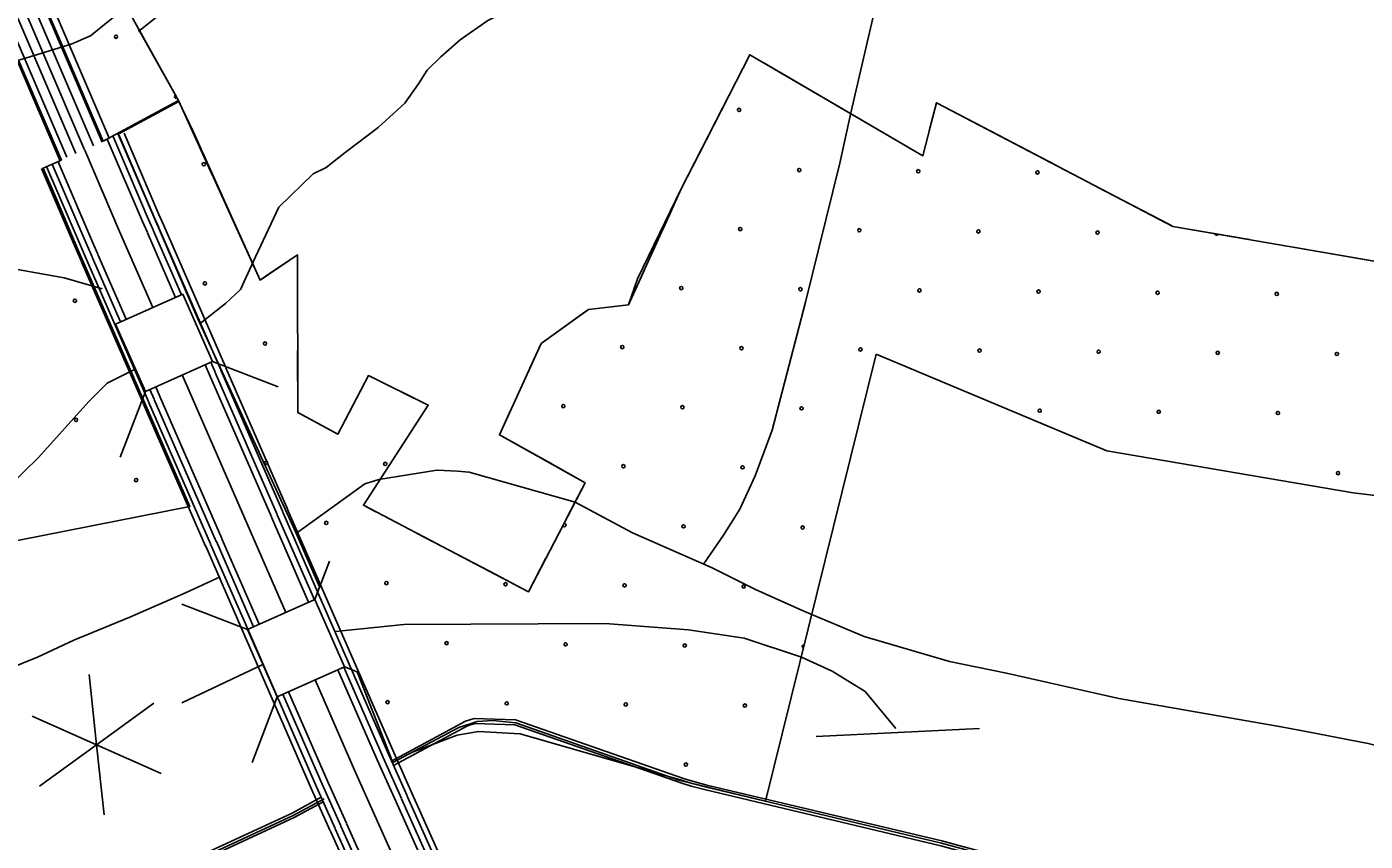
# Model space of a CAD drawing. Extents: x 1788175 to 1969470, y 584502 to 738744.
# Drawn here: x 1847041 to 1851363, y 674646 to 677275 of the extents above; entities that cross this region are included whole.
import ezdxf

# ---------------------------------------------------------------- set-up
doc = ezdxf.new("R2010")
doc.units = 0
for name, color, linetype in [('DESIGN - EROSION CONTROL - Devices', 7, 'Continuous'), ('DESIGN - SCRATCH - User 1', 7, 'Continuous'), ('DESIGN - TRAFFIC CONTROL PERMANENT - Signalization', 7, 'Continuous'), ('DESIGN - TRANSPORTATION - Text', 7, 'Continuous'), ('SURVEY - CENTERLINE - Preliminary Text', 7, 'Continuous'), ('SURVEY - CONTOURS - Index with Text', 7, 'Continuous'), ('SURVEY - DRAINAGE - Area Shapes', 7, 'Continuous'), ('SURVEY - DRAINAGE - Storm Sewer', 7, 'Continuous'), ('SURVEY - NON-TRANSPORTATION - Features Text', 7, 'Continuous'), ('SURVEY - TRANSPORTATION - Roads', 7, 'Continuous'), ('SURVEY - VEGETATION - Features with Text', 7, 'Continuous')]:
    doc.layers.add(name, color=color, linetype=linetype)

msp = doc.modelspace()

# ---------------------------------------------------------------- linework, layer by layer
at = {"layer": 'DESIGN - EROSION CONTROL - Devices'}
for centre in [(1847329, 677242.9), (1849340.9, 677006.5), (1847612.3, 676831.1), (1849535, 676812.4), (1849919.6, 676808.7), (1850304.2, 676804.9), (1849344.6, 676622), (1849729.2, 676618.2), (1850113.7, 676614.5), (1850498.3, 676610.8), (1847616, 676446.5), (1849154.2, 676431.6), (1849538.8, 676427.8), (1849923.3, 676424.1), (1850307.9, 676420.4), (1850692.4, 676416.6), (1847196.1, 676390.4), (1851077, 676412.9), (1847810.2, 676252.4), (1848963.8, 676241.2), (1849348.4, 676237.4), (1849732.9, 676233.7), (1850117.5, 676230), (1850502, 676226.2), (1850886.6, 676222.5), (1851271.1, 676218.8), (1848773.4, 676050.7), (1849158, 676047), (1849542.5, 676043.3), (1850311.6, 676035.8), (1850696.2, 676032.1), (1851080.7, 676028.3), (1847199.9, 676005.9), (1847813.9, 675867.8), (1848198.4, 675864.1), (1848967.6, 675856.6), (1849352.1, 675852.9), (1847394, 675811.7), (1851274.9, 675834.2), (1848008, 675673.7), (1849161.7, 675662.5), (1849546.2, 675658.7), (1848202.2, 675479.5), (1848586.7, 675475.8), (1848971.3, 675472), (1849355.8, 675468.3), (1848396.3, 675285.4), (1848780.9, 675281.6), (1849165.4, 675277.9), (1848205.9, 675095), (1848590.5, 675091.2), (1848975, 675087.5), (1849359.6, 675083.8), (1849169.2, 674893.4)]:
    msp.add_circle(centre, 5.28, dxfattribs=at)
for centre, start, end in [((1847523.2, 677048.8), 111.9325, 306.2706), ((1850882.9, 676607), 179.5498, 340.9316), ((1848777.1, 675666.2), 191.9262, 113.2641), ((1849550, 675274.2), 79.0575, 253.1218)]:
    msp.add_arc(centre, 5.28, start, end, dxfattribs=at)
at = {"layer": 'DESIGN - SCRATCH - User 1'}
for p, q in [((1847014.6, 677167.2), (1847153.2, 676844)), ((1847288, 676906), (1847530.5, 677037)), ((1847336, 676928.6), (1847532.1, 677033.5)), ((1848127.8, 675730.4), (1848661.2, 675451.5))]:
    msp.add_line(p, q, dxfattribs=at)
for points in [[(1843652.7, 686693.5), (1844449.6, 683929.6), (1844782.8, 682807.2), (1844827.2, 682640.5), (1844882.7, 682518.3), (1844982.7, 682296), (1845737.8, 680518), (1846270.9, 679284.5), (1846992.8, 677595.3), (1847288, 676906)], [(1847530.5, 677037), (1847128.2, 677759.7), (1846452.2, 679334.7), (1845673.2, 681145.5), (1845126.2, 682429.4), (1844995.4, 682752.5), (1844330.9, 684988.4), (1844200.1, 685428.9)], [(1848661.2, 675451.5), (1848843.7, 675803.4), (1848567.2, 675957.8), (1848702.2, 676252.6), (1848854.9, 676362.9), (1848983.7, 676377.4), (1849013.2, 676461.5), (1849153.7, 676751.5), (1849375.3, 677184.8), (1849933.9, 676858.4), (1849978, 677029.8)], [(1847532.1, 677033.5), (1847579.3, 676935.2), (1847794, 676457.3), (1847914.9, 676538.9), (1847915.7, 676029.8), (1848045.8, 675960.4)], [(1849978, 677029.8), (1850741.8, 676630.4), (1851417.5, 676514.2)], [(1848067, 675208.9), (1847970.5, 675426), (1847986.5, 675467.5), (1847911, 675640.6), (1847593, 676332.3), (1847336, 676928.6)], [(1847153.2, 676844), (1847093.4, 676819), (1847138.6, 676713.8), (1847206.1, 676556.2), (1847222.3, 676519.3), (1847567.9, 675726.9), (1846295.2, 675475.9), (1846157.7, 675466.6), (1845953.2, 675466), (1845850.1, 675449.3), (1845629.5, 675451.3), (1845629.1, 675451.3), (1845492.1, 675475.9), (1845106.2, 675562.6), (1844696.8, 675570.5), (1844232.2, 675412.9)], [(1851323.3, 675770.2), (1850528.5, 675906.1), (1849783.4, 676217.9), (1849426.2, 674775.4), (1849146.2, 674843.4), (1848619.7, 675028.1), (1848546.3, 675036.1), (1848494.8, 675032.6), (1848436.3, 675012.8), (1848222.4, 674900), (1848107.3, 675193.3), (1848067, 675208.9)], [(1848045.8, 675960.4), (1848144.1, 676149.2), (1848337, 676053.3), (1848127.8, 675730.4)], [(1856012.8, 674688.4), (1855384.9, 674692.2), (1855031.6, 674722.9), (1854789.8, 674736.8), (1854492.7, 674764.4), (1854506.5, 674916.6), (1854568.7, 675379.9), (1851323.3, 675770.2)]]:
    msp.add_lwpolyline(points, dxfattribs=at)
at = {"layer": 'DESIGN - TRAFFIC CONTROL PERMANENT - Signalization'}
for q in [(1847242.4, 675184.5), (1847450.9, 675091.8), (1847058, 675050.3), (1847082, 674823.4), (1847290.4, 674730.8), (1847474.9, 674865)]:
    msp.add_line((1847266.5, 674957.6), q, dxfattribs=at)
at = {"layer": 'DESIGN - TRANSPORTATION - Text'}
for points in [[(1849719.8, 677579.9), (1849462.8, 677541.9), (1849277.4, 677500.7), (1849140.1, 677473.3), (1849030.3, 677445.8), (1848865.5, 677404.6), (1848680.1, 677363.4), (1848597.8, 677329.1), (1848529.1, 677294.7), (1848439.8, 677233), (1848378.1, 677178), (1848333.4, 677135.1), (1848306, 677090.5), (1848261.3, 677028.7), (1848175.5, 676949.8), (1848069.1, 676869.1), (1848007.3, 676821), (1847966.1, 676800.4), (1847854.4, 676693.1), (1847778.9, 676532.9), (1847730.5, 676427), (1847682.2, 676381.7), (1847601.7, 676318.4)], [(1847078.2, 675885.1), (1847241.4, 676065), (1847300.7, 676124.4), (1847388.9, 676168.5)], [(1847078.2, 675885.1), (1847032.4, 675839.3), (1846970.6, 675777.5), (1846922.6, 675750), (1846867.7, 675722.6), (1846799, 675695.1), (1846661.7, 675681.4), (1846599.9, 675681.4), (1846455.7, 675667.6), (1846318.4, 675660.8), (1846201.7, 675660.8)], [(1848037.8, 675322.6), (1848258.8, 675346), (1848908.1, 675348.4), (1849177.8, 675328.2), (1849356.9, 675301.6), (1849542.3, 675239.7), (1849642, 675195.5), (1849748, 675129.1), (1849847.5, 675009.7)], [(1847803.6, 675216.6), (1847542, 675093)]]:
    msp.add_lwpolyline(points, dxfattribs=at)
at = {"layer": 'SURVEY - CENTERLINE - Preliminary Text'}
for points in [[(1847198.9, 676866), (1846188.7, 679221.7), (1845409.6, 681032.6), (1844861.4, 682319.4), (1844724.5, 682657.7), (1844056.1, 684906.6), (1843075.6, 688184.3), (1842457.9, 690212.8), (1842291.9, 690769)], [(1847227.4, 676878.2), (1846217.2, 679233.9), (1845438.1, 681044.8), (1844890, 682331.3), (1844753.8, 682667.9), (1844085.8, 684915.5), (1843105.3, 688193.3), (1842487.6, 690221.7), (1842321.6, 690778.1)], [(1847255.9, 676890.4), (1846245.7, 679246.1), (1845466.6, 681057), (1844918.7, 682343.2), (1844783.1, 682678.2), (1844115.5, 684924.3), (1843134.9, 688202.3), (1842517.3, 690230.7), (1842351.2, 690787.2)], [(1847284.4, 676902.6), (1846274.2, 679258.4), (1845495.1, 681069.2), (1844947.3, 682355.1), (1844812.3, 682688.5), (1844145.2, 684933.2), (1843164.6, 688211.2), (1842547, 690239.6), (1842380.8, 690796.3)], [(1847308.1, 676912.8), (1846297.8, 679268.5), (1845518.7, 681079.3), (1844971, 682365), (1844836.6, 682697), (1844169.9, 684940.5), (1843189.2, 688218.6), (1842571.6, 690247.1), (1842405.4, 690803.9)], [(1847147.7, 676844), (1846137.5, 679199.7), (1845358.4, 681010.7), (1844809.9, 682298.1), (1844671.8, 682639.3), (1844002.7, 684890.7), (1843022.2, 688168.2), (1842404.6, 690196.7), (1842238.7, 690752.6)], [(1847170.5, 676853.8), (1846160.3, 679209.4), (1845381.1, 681020.4), (1844832.8, 682307.5), (1844695.2, 682647.4), (1844026.4, 684897.8), (1843045.9, 688175.4), (1842428.2, 690203.9), (1842262.3, 690759.8)], [(1847430.2, 676610.9), (1847414.7, 676646.5), (1847300.9, 676911.9)], [(1847448.8, 676619), (1847433.3, 676654.5), (1847319.3, 676920.3)], [(1847467.1, 676627), (1847451.6, 676662.4), (1847339.3, 676924.5)], [(1847483.1, 676634), (1847467.7, 676669.4), (1847355.3, 676931.4)], [(1847447.7, 676368.8), (1847340.6, 676614.4), (1847228, 676876.8)], [(1847217.7, 676517.3), (1847201.5, 676554.3), (1847088.8, 676817.1)], [(1847233.7, 676524.2), (1847217.6, 676561.2), (1847105, 676823.9)], [(1847252.1, 676532.2), (1847236, 676569.2), (1847123.4, 676831.6)], [(1847270.3, 676541.2), (1847254.6, 676577.2), (1847142.1, 676839.4)], [(1847521.5, 676401.6), (1847430.5, 676610.1)], [(1847540, 676409.8), (1847449.1, 676618.2)], [(1847667.4, 676167.9), (1847467.5, 676626.2)], [(1847683.4, 676174.9), (1847483.5, 676633.2)], [(1847418, 676058.1), (1847218, 676516.4)], [(1847434, 676065.1), (1847234.1, 676523.4)], [(1847343.6, 676322.5), (1847252.4, 676531.4)], [(1847362.1, 676330.7), (1847270.6, 676540.4)], [(1847630.4, 676151.8), (1847616.5, 676183.8)], [(1847649, 676159.9), (1847635, 676192)], [(1847867.6, 675708.8), (1847667.7, 676167.1)], [(1847883.7, 675715.8), (1847683.8, 676174.1)], [(1847877.1, 675384.5), (1847542.7, 676151)], [(1847830.7, 675692.7), (1847630.8, 676151)], [(1847849.3, 675700.8), (1847649.4, 676159.1)], [(1847452.3, 676073.1), (1847438.6, 676104.7)], [(1847470.6, 676082.1), (1847457.1, 676112.9)], [(1847670.8, 675622.9), (1847470.9, 676081.2)], [(1847618.2, 675599), (1847418.3, 676057.3)], [(1847634.3, 675606), (1847434.4, 676064.3)], [(1847652.6, 675614), (1847452.7, 676072.3)], [(1847950.8, 675417.3), (1847831.1, 675691.8)], [(1847969.4, 675425.5), (1847849.7, 675700)], [(1847980.1, 675451), (1847868, 675708)], [(1847989, 675474.2), (1847884, 675715)], [(1847732.2, 675337.7), (1847618.6, 675598.2)], [(1847754.6, 675330.1), (1847634.6, 675605.2)], [(1847772.9, 675338.2), (1847653, 675613.2)], [(1847791.4, 675346.5), (1847671.2, 675622.1)], [(1848285, 674799.5), (1848225.6, 674932), (1847989, 675474.2)], [(1848269.1, 674792.3), (1848209.6, 674924.9), (1847980.1, 675451)], [(1847791.4, 675346.5), (1847791.4, 675346.5)], [(1848020.8, 674679.9), (1847960.4, 674814.6), (1847732.2, 675337.7)], [(1848036.8, 674687.1), (1847976.4, 674821.7), (1847754.6, 675330.1)], [(1848364.1, 674284.9), (1848098.9, 674875.9), (1847972.1, 675166.7)], [(1848232.3, 674775.8), (1848172.8, 674908.6), (1848045.8, 675199.5)], [(1848250.8, 674784.1), (1848191.3, 674916.8), (1848064.4, 675207.8)], [(1848073.2, 674704.4), (1848013.2, 674838), (1847886.4, 675128.7)], [(1848055, 674695.3), (1847994.7, 674829.8), (1847867.9, 675120.4)], [(1848455.9, 674327.1), (1848251.2, 674783.3)], [(1848474.1, 674335.3), (1848269.4, 674791.5)], [(1848490.1, 674342.4), (1848285.4, 674798.6)], [(1848437.4, 674318.8), (1848232.7, 674775)], [(1848260.1, 674238.3), (1848055.4, 674694.4)], [(1848278.2, 674247.4), (1848073.5, 674703.6)], [(1848225.9, 674222.9), (1848021.2, 674679.1)], [(1848241.9, 674230.1), (1848037.2, 674686.3)]]:
    msp.add_lwpolyline(points, dxfattribs=at)
at = {"layer": 'SURVEY - CONTOURS - Index with Text'}
for points in [[(1846544.6, 676546.3), (1846749.3, 676540.4), (1846969, 676499.2), (1847161.2, 676464.9), (1847283.8, 676428.8)], [(1848177.8, 675813.2), (1848365.2, 675843.9), (1848366.8, 675844.1), (1848431.2, 675840.4), (1848469.2, 675836.9), (1848811.3, 675741)], [(1848177.8, 675813.2), (1848132.4, 675799.2), (1847911.3, 675640.8)], [(1849253.9, 675528.6), (1848996.8, 675641.6), (1848811.3, 675741)], [(1851177.5, 674998.7), (1851091, 675015.3), (1850566.7, 675107.2), (1850204.6, 675188.3), (1850020.8, 675226.1), (1849745.1, 675307.2), (1849550.5, 675388.3), (1849393.8, 675458.5), (1849253.9, 675528.6)], [(1849253.9, 675528.6), (1849393.8, 675458.5), (1849550.5, 675388.3), (1849745.1, 675307.2), (1850020.8, 675226.1), (1850204.6, 675188.3), (1850566.7, 675107.2), (1851091, 675015.3), (1851177.5, 674998.7)], [(1851177.5, 674998.7), (1851372.1, 674961.3), (1851755.9, 674864), (1852328.8, 674728.8), (1852518, 674707.2), (1852836.9, 674674.8), (1852950.5, 674669.4), (1853123.4, 674647.8), (1853334.2, 674628.8), (1854101.5, 674579.1)]]:
    msp.add_lwpolyline(points, dxfattribs=at)
at = {"layer": 'SURVEY - DRAINAGE - Area Shapes'}
for points in [[(1846526.7, 677124.3), (1846741.4, 677129.9), (1846881.5, 677146.2), (1846993.5, 677160.8), (1847075.8, 677185.8), (1847184.1, 677218.6), (1847246.3, 677245.8), (1847359.2, 677337.4)], [(1849702, 676997.1), (1849666.7, 676834.6), (1849555.3, 676385.6), (1849448.2, 675972.5), (1849392.4, 675825), (1849343.1, 675717.5), (1849290.1, 675634.1), (1849226.2, 675540.8)], [(1847665.6, 675499.6), (1847553.6, 675448.4), (1847373.4, 675369.5), (1847193, 675294.6), (1847075.2, 675239.9), (1846979.3, 675201.8), (1846892, 675168.9), (1846814, 675143.4), (1846653.2, 675108.8), (1846651.2, 675108.3)]]:
    msp.add_lwpolyline(points, dxfattribs=at)
at = {"layer": 'SURVEY - DRAINAGE - Storm Sewer'}
for p, q in [((1847853, 676113.1), (1847641, 676194.7)), ((1847342.2, 675885.9), (1847423.9, 676098.2)), ((1847970.5, 675426), (1848018.4, 675550.6)), ((1847753.4, 675329.5), (1847541.4, 675411.1)), ((1847768.3, 674900.1), (1847849.9, 675112.4))]:
    msp.add_line(p, q, dxfattribs=at)
for points in [[(1847327.4, 676315.3), (1847423.9, 676098.2), (1847641, 676194.7), (1847544.5, 676411.8)], [(1847753.4, 675329.5), (1847849.9, 675112.4), (1848067, 675208.9), (1847970.5, 675426)]]:
    msp.add_lwpolyline(points, close=True, dxfattribs=at)
msp.add_lwpolyline([(1850117, 675010.3), (1849589.6, 674984.4)], dxfattribs=at)
at = {"layer": 'SURVEY - NON-TRANSPORTATION - Features Text'}
for points in [[(1848218.6, 674904.7), (1848457.9, 675033.2), (1848485.2, 675042.3), (1848619.3, 675038), (1849160.9, 674848.4), (1849190.9, 674839.7), (1849237, 674827.6), (1849995.9, 674647.2), (1851039.7, 674363.5)], [(1848225.2, 674890.1), (1848464.3, 675018.5), (1848487.5, 675026.2), (1848616.4, 675022), (1849156, 674833.2), (1849186.6, 674824.3), (1849233.1, 674812), (1849992, 674631.7), (1851035.5, 674348.1)], [(1848286.4, 674933.1), (1848430.1, 674988.6), (1848499.8, 674999.9), (1848634.4, 674992.8), (1849158.7, 674841.7), (1849189, 674832.9), (1849235.3, 674820.8), (1849994.2, 674640.4), (1851037.9, 674356.7)], [(1847991.5, 674787.9), (1847897.3, 674737.2), (1847478, 674542.5), (1847386.5, 674507.1), (1847316.1, 674484.1), (1847259.6, 674466.5), (1847124.1, 674416.2), (1846807.6, 674308.8), (1846112.3, 674043)], [(1848001.1, 674782.8), (1847901.3, 674729.1), (1847481.5, 674534.2), (1847389.5, 674498.6), (1847318.8, 674475.5), (1847262.5, 674457.9), (1847127.1, 674407.7), (1846810.6, 674300.3), (1846115.5, 674034.6)], [(1847998.1, 674773.3), (1847904.5, 674722.9), (1847484.3, 674527.8), (1847391.9, 674492), (1847321, 674468.8), (1847264.8, 674451.3), (1847129.4, 674401.1), (1846813, 674293.7), (1846118, 674028)]]:
    msp.add_lwpolyline(points, dxfattribs=at)
at = {"layer": 'SURVEY - TRANSPORTATION - Roads'}
for points in [[(1847402, 677259.2), (1847621.2, 677437), (1847712.4, 677505.2), (1847913.3, 677637.2), (1848304.1, 677889)], [(1849787.2, 677364.1), (1849702, 676997.1)]]:
    msp.add_lwpolyline(points, dxfattribs=at)
at = {"layer": 'SURVEY - VEGETATION - Features with Text'}
for points in [[(1847530.5, 677037), (1847128.2, 677759.7), (1846452.2, 679334.7), (1845673.2, 681145.5), (1845126.2, 682429.4), (1844995.4, 682752.5), (1844330.9, 684988.4), (1844200.1, 685428.9)], [(1847530.5, 677037), (1847402.1, 677267.7)], [(1847530.5, 677037), (1847794, 676457.3), (1847914.9, 676538.9), (1847915.7, 676029.8), (1848045.8, 675960.4), (1848144.1, 676149.2), (1848337, 676053.3), (1848127.8, 675730.4), (1848661.2, 675451.5), (1848843.7, 675803.4), (1848567.2, 675957.8), (1848702.2, 676252.6), (1848854.9, 676362.9), (1848983.7, 676377.4), (1849153.7, 676751.5), (1849375.3, 677184.8), (1849933.9, 676858.4), (1849978, 677029.8), (1850741.8, 676630.4), (1851417.5, 676514.2)], [(1849420.9, 677158.1), (1849648.8, 677024.9)], [(1849210.8, 676863.2), (1849331, 677098.3)], [(1847530.5, 677037), (1847639.7, 676796.7)], [(1849648.8, 677024.9), (1849876.8, 676891.7)], [(1849954.8, 676939.6), (1849978, 677029.8), (1850129.5, 676950.6)], [(1850129.5, 676950.6), (1850363.4, 676828.2)], [(1849096.4, 676625.4), (1849153.7, 676751.5), (1849210.8, 676863.2)], [(1850496.4, 676758.7), (1850730.3, 676636.4)], [(1847701.8, 676660.1), (1847794, 676457.3), (1847828.1, 676480.3)], [(1850730.3, 676636.4), (1850741.8, 676630.4), (1850989.2, 676587.9)], [(1851137, 676562.5), (1851397.2, 676517.7)], [(1847828.1, 676480.3), (1847914.9, 676538.9), (1847915.1, 676379.6)], [(1848845.2, 676355.9), (1848854.9, 676362.9), (1848983.7, 676377.4), (1849034.3, 676488.8)], [(1848665.7, 676172.9), (1848702.2, 676252.6), (1848845.2, 676355.9)], [(1847915.3, 676229.6), (1847915.7, 676029.8), (1847972.3, 675999.6)], [(1847972.3, 675999.6), (1848045.8, 675960.4), (1848129.3, 676120.7)], [(1848249.6, 676096.8), (1848337, 676053.3), (1848246.5, 675913.7)], [(1848722.2, 675871.3), (1848567.2, 675957.8), (1848603.3, 676036.5)], [(1848246.5, 675913.7), (1848127.8, 675730.4), (1848168.2, 675709.3)], [(1848786.2, 675692.6), (1848843.7, 675803.4), (1848722.2, 675871.3)], [(1848301.1, 675639.8), (1848535, 675517.4)], [(1848535, 675517.4), (1848661.2, 675451.5), (1848717.2, 675559.4)]]:
    msp.add_lwpolyline(points, dxfattribs=at)

doc.saveas('drawing.dxf')
